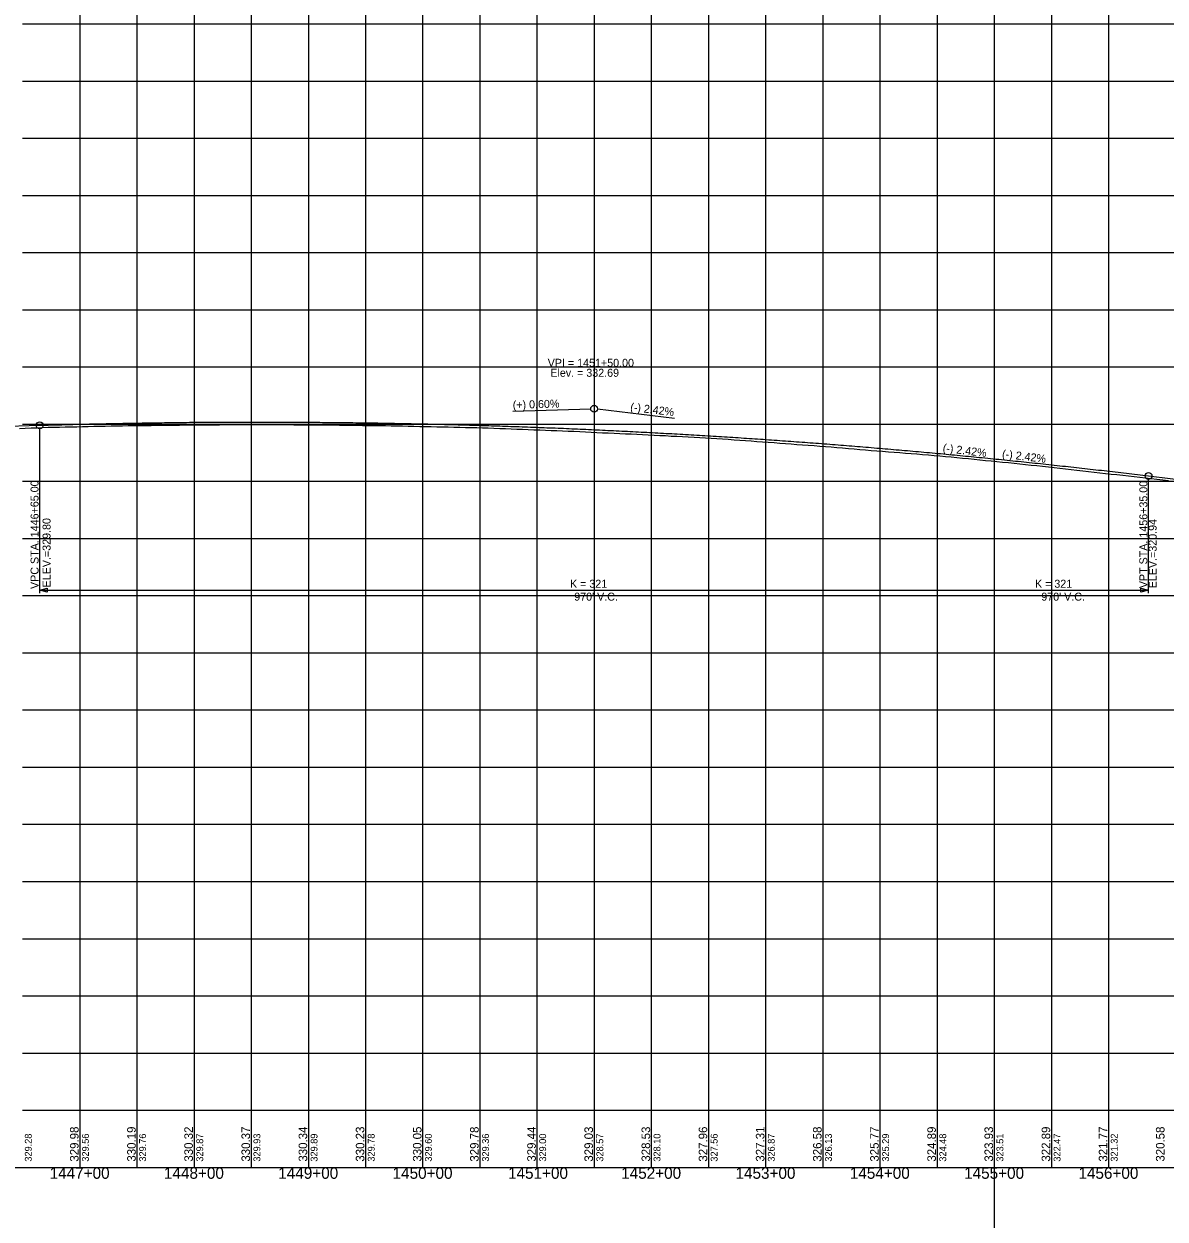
# Model space of a CAD drawing. Extents: x -90830 to 2015517, y -20856 to 836331.
# Drawn here: x 33575 to 34573, y -19432 to -18387 of the extents above; entities that cross this region are included whole.
import ezdxf

# ---------------------------------------------------------------- set-up
doc = ezdxf.new("R2010")
doc.units = 0
for name, color, linetype in [('Level 1', 7, 'Continuous'), ('RD_DDB_GradeTX', 7, 'Continuous'), ('RD_DDB_Profile_Elev', 7, 'Continuous'), ('RD_DDB_Profile_EX', 7, 'Continuous'), ('RD_DDB_Profile_Lbl', 7, 'Continuous'), ('RD_DDB_Profile_PR', 7, 'Continuous'), ('RD_DDB_StaTX', 7, 'Continuous'), ('RD_DDB_StripGrade', 7, 'Continuous'), ('RD_DDB_VCLbl', 7, 'Continuous'), ('RD_GPK_Profile_Cell', 7, 'Continuous'), ('RD_TX_Drainage', 7, 'Continuous')]:
    doc.layers.add(name, color=color, linetype=linetype)

msp = doc.modelspace()

# ---------------------------------------------------------------- linework, layer by layer
at = {"layer": 'Level 1'}
for p, q in [((34423.5, -12693.4), (34423.5, -20856.1)), ((33623.5, -17886.5), (33623.5, -18386.5)), ((33673.5, -17886.5), (33673.5, -18386.5)), ((33723.5, -17886.5), (33723.5, -18386.5)), ((33773.5, -17886.5), (33773.5, -18386.5)), ((33823.5, -17886.5), (33823.5, -18386.5)), ((33873.5, -17886.5), (33873.5, -18386.5)), ((33923.5, -17886.5), (33923.5, -18386.5)), ((33973.5, -17886.5), (33973.5, -18386.5)), ((34023.5, -17886.5), (34023.5, -18386.5)), ((34073.5, -17886.5), (34073.5, -18386.5)), ((34123.5, -17886.5), (34123.5, -18386.5)), ((34173.5, -17886.5), (34173.5, -18386.5)), ((34223.5, -17886.5), (34223.5, -18386.5)), ((34273.5, -17886.5), (34273.5, -18386.5)), ((34323.5, -17886.5), (34323.5, -18386.5)), ((34373.5, -17886.5), (34373.5, -18386.5)), ((34423.5, -17886.5), (34423.5, -18386.5)), ((34473.5, -17886.5), (34473.5, -18386.5)), ((34523.5, -17886.5), (34523.5, -18386.5)), ((33573.5, -18386.5), (35173.5, -18386.5)), ((33573.5, -18386.5), (35173.5, -18386.5)), ((33623.5, -18386.5), (33623.5, -18886.5)), ((33673.5, -18386.5), (33673.5, -18886.5)), ((33723.5, -18386.5), (33723.5, -18886.5)), ((33773.5, -18386.5), (33773.5, -18886.5)), ((33823.5, -18386.5), (33823.5, -18886.5)), ((33873.5, -18386.5), (33873.5, -18886.5)), ((33923.5, -18386.5), (33923.5, -18886.5)), ((33973.5, -18386.5), (33973.5, -18886.5)), ((34023.5, -18386.5), (34023.5, -18886.5)), ((34073.5, -18386.5), (34073.5, -18886.5)), ((34123.5, -18386.5), (34123.5, -18886.5)), ((34173.5, -18386.5), (34173.5, -18886.5)), ((34223.5, -18386.5), (34223.5, -18886.5)), ((34273.5, -18386.5), (34273.5, -18886.5)), ((34323.5, -18386.5), (34323.5, -18886.5)), ((34373.5, -18386.5), (34373.5, -18886.5)), ((34423.5, -18386.5), (34423.5, -18886.5)), ((34473.5, -18386.5), (34473.5, -18886.5)), ((34523.5, -18386.5), (34523.5, -18886.5)), ((33573.5, -18436.5), (35173.5, -18436.5)), ((33573.5, -18486.5), (35173.5, -18486.5)), ((33573.5, -18536.5), (35173.5, -18536.5)), ((33573.5, -18586.5), (35173.5, -18586.5)), ((33573.5, -18636.5), (35173.5, -18636.5)), ((33573.5, -18686.5), (35173.5, -18686.5)), ((33573.5, -18736.5), (35173.5, -18736.5)), ((33573.5, -18786.5), (35173.5, -18786.5)), ((33573.5, -18836.5), (35173.5, -18836.5)), ((33573.5, -18886.5), (35173.5, -18886.5)), ((33573.5, -18886.5), (35173.5, -18886.5)), ((33623.5, -18886.5), (33623.5, -19386.5)), ((33673.5, -18886.5), (33673.5, -19386.5)), ((33723.5, -18886.5), (33723.5, -19386.5)), ((33773.5, -18886.5), (33773.5, -19386.5)), ((33823.5, -18886.5), (33823.5, -19386.5)), ((33873.5, -18886.5), (33873.5, -19386.5)), ((33923.5, -18886.5), (33923.5, -19386.5)), ((33973.5, -18886.5), (33973.5, -19386.5)), ((34023.5, -18886.5), (34023.5, -19386.5)), ((34073.5, -18886.5), (34073.5, -19386.5)), ((34123.5, -18886.5), (34123.5, -19386.5)), ((34173.5, -18886.5), (34173.5, -19386.5)), ((34223.5, -18886.5), (34223.5, -19386.5)), ((34273.5, -18886.5), (34273.5, -19386.5)), ((34323.5, -18886.5), (34323.5, -19386.5)), ((34373.5, -18886.5), (34373.5, -19386.5)), ((34423.5, -18886.5), (34423.5, -19386.5)), ((34473.5, -18886.5), (34473.5, -19386.5)), ((34523.5, -18886.5), (34523.5, -19386.5)), ((33573.5, -18936.5), (35173.5, -18936.5)), ((33573.5, -18986.5), (35173.5, -18986.5)), ((33573.5, -19036.5), (35173.5, -19036.5)), ((33573.5, -19086.5), (35173.5, -19086.5)), ((33573.5, -19136.5), (35173.5, -19136.5)), ((33573.5, -19186.5), (35173.5, -19186.5)), ((33573.5, -19236.5), (35173.5, -19236.5)), ((33573.5, -19286.5), (35173.5, -19286.5)), ((33573.5, -19336.5), (35173.5, -19336.5)), ((33573.5, -19386.5), (35173.5, -19386.5))]:
    msp.add_line(p, q, dxfattribs=at)
at = {"layer": 'RD_DDB_GradeTX'}
for p, q in [((34002.5, -18725.2), (34070.5, -18723.2)), ((34143.9, -18731.6), (34076.4, -18723.4))]:
    msp.add_line(p, q, dxfattribs=at)
msp.add_circle((34073.5, -18723.1), 3, dxfattribs=at)
at = {"layer": 'RD_DDB_Profile_EX'}
for points in [[(33570.9, -18740.2), (33575.9, -18740), (33580.9, -18739.9), (33585.9, -18739.7), (33590.9, -18739.5), (33595.9, -18739.3), (33600.9, -18739.2), (33605.9, -18739.1), (33610.9, -18739), (33615.9, -18738.9), (33620.9, -18738.8), (33625.9, -18738.6), (33630.9, -18738.5), (33635.9, -18738.4), (33640.9, -18738.3), (33645.9, -18738.2), (33650.9, -18738), (33655.9, -18737.9), (33660.9, -18737.9), (33665.9, -18737.8), (33670.9, -18737.8), (33675.9, -18737.7), (33680.9, -18737.6), (33685.9, -18737.6), (33690.9, -18737.5), (33695.9, -18737.5), (33700.9, -18737.4), (33705.9, -18737.4), (33710.9, -18737.3), (33715.9, -18737.2), (33720.9, -18737.2), (33725.9, -18737.1), (33730.9, -18737.1), (33735.9, -18737.1), (33740.9, -18737), (33745.9, -18737), (33750.9, -18736.9), (33755.9, -18736.9), (33760.9, -18736.9), (33765.9, -18736.9), (33770.9, -18736.9), (33775.9, -18736.9), (33780.9, -18736.9), (33785.9, -18736.9), (33790.9, -18736.9), (33795.9, -18736.9), (33800.9, -18736.9), (33805.9, -18736.9), (33810.9, -18737), (33815.9, -18737), (33820.9, -18737), (33825.9, -18737.1), (33830.9, -18737.1), (33835.9, -18737.1), (33840.9, -18737.2), (33845.9, -18737.2), (33850.9, -18737.3), (33855.9, -18737.4), (33860.9, -18737.4), (33865.9, -18737.5), (33870.9, -18737.6), (33875.9, -18737.7), (33880.9, -18737.7), (33885.9, -18737.8), (33890.9, -18737.8), (33895.9, -18737.9), (33900.9, -18738), (33905.9, -18738.1), (33910.9, -18738.3), (33915.9, -18738.4), (33920.9, -18738.5)], [(33920.9, -18738.5), (33925.9, -18738.6), (33930.9, -18738.7), (33935.9, -18738.8), (33940.9, -18738.9), (33945.9, -18739), (33950.9, -18739.1), (33955.9, -18739.2), (33960.9, -18739.4), (33965.9, -18739.5), (33970.9, -18739.6), (33975.9, -18739.8), (33980.9, -18739.9), (33985.9, -18740.1), (33990.9, -18740.2), (33995.9, -18740.4), (34000.9, -18740.6), (34005.9, -18740.8), (34010.9, -18741), (34015.9, -18741.2), (34020.9, -18741.4), (34025.9, -18741.6), (34030.9, -18741.8), (34035.9, -18742), (34040.9, -18742.2), (34045.9, -18742.4), (34050.9, -18742.6), (34055.9, -18742.8), (34060.9, -18743.1), (34065.9, -18743.3), (34070.9, -18743.6), (34075.9, -18743.8), (34080.9, -18744), (34085.9, -18744.2), (34090.9, -18744.4), (34095.9, -18744.6), (34100.9, -18744.9), (34105.9, -18745.1), (34110.9, -18745.4), (34115.9, -18745.6), (34120.9, -18745.9), (34125.9, -18746.1), (34130.9, -18746.4), (34135.9, -18746.6), (34140.9, -18746.9), (34145.9, -18747.1), (34150.9, -18747.4), (34155.9, -18747.7), (34160.9, -18748), (34165.9, -18748.3), (34170.9, -18748.6), (34175.9, -18748.9), (34180.9, -18749.2), (34185.9, -18749.5), (34190.9, -18749.8), (34195.9, -18750.2), (34200.9, -18750.5), (34205.9, -18750.9), (34210.9, -18751.2), (34215.9, -18751.6), (34220.9, -18752), (34225.9, -18752.3), (34230.9, -18752.7), (34235.9, -18753.1), (34240.9, -18753.4), (34245.9, -18753.8), (34250.9, -18754.2), (34255.9, -18754.6), (34260.9, -18754.9), (34265.9, -18755.3), (34270.9, -18755.7), (34275.9, -18756.1), (34280.9, -18756.5), (34285.9, -18756.9), (34290.9, -18757.3), (34295.9, -18757.7), (34300.9, -18758.1), (34305.9, -18758.6), (34310.9, -18759), (34315.9, -18759.5), (34320.9, -18759.9), (34325.9, -18760.3), (34330.9, -18760.6), (34335.9, -18761), (34340.9, -18761.4), (34345.9, -18761.8), (34350.9, -18762.2), (34355.9, -18762.6), (34360.9, -18763.1), (34365.9, -18763.5), (34370.9, -18763.9), (34375.9, -18764.3), (34380.9, -18764.8), (34385.9, -18765.2), (34390.9, -18765.7), (34395.9, -18766.2), (34400.9, -18766.7), (34405.9, -18767.2), (34410.9, -18767.7), (34415.9, -18768.2), (34420.9, -18768.7)], [(34420.9, -18768.7), (34425.9, -18769.2), (34430.9, -18769.7), (34435.9, -18770.2), (34440.9, -18770.7), (34445.9, -18771.2), (34450.9, -18771.7), (34455.9, -18772.3), (34460.9, -18772.8), (34465.9, -18773.3), (34470.9, -18773.9), (34475.9, -18774.4), (34480.9, -18775), (34485.9, -18775.5), (34490.9, -18776.1), (34495.9, -18776.7), (34500.9, -18777.3), (34505.9, -18777.9), (34510.9, -18778.5), (34515.9, -18779.1), (34520.9, -18779.6), (34525.9, -18780.2), (34530.9, -18780.7), (34535.9, -18781.2), (34540.9, -18781.8), (34545.9, -18782.3), (34550.9, -18782.9), (34555.9, -18783.5), (34560.9, -18784.1), (34565.9, -18784.7), (34570.9, -18785.3), (34575.9, -18785.9)]]:
    msp.add_lwpolyline(points, dxfattribs=at)
at = {"layer": 'RD_DDB_Profile_PR'}
for p, q in [((31128.5, -18810.8), (33588.5, -18737.5)), ((34558.5, -18781.8), (35321, -18874.1))]:
    msp.add_line(p, q, dxfattribs=at)
msp.add_spline([(33588.5, -18737.5), (33607.9, -18737), (33627.3, -18736.5), (33646.7, -18736.1), (33666.1, -18735.7), (33685.5, -18735.4), (33704.9, -18735.1), (33724.3, -18734.9), (33743.7, -18734.8), (33763.1, -18734.7), (33782.5, -18734.7), (33801.9, -18734.7), (33821.3, -18734.8), (33840.7, -18735), (33860.1, -18735.2), (33879.5, -18735.4), (33898.9, -18735.8), (33918.3, -18736.2), (33937.7, -18736.6), (33957.1, -18737.1), (33976.5, -18737.7), (33995.9, -18738.3), (34015.3, -18739), (34034.7, -18739.7), (34054.1, -18740.5), (34073.5, -18741.4), (34092.9, -18742.3), (34112.3, -18743.3), (34131.7, -18744.3), (34151.1, -18745.4), (34170.5, -18746.5), (34189.9, -18747.7), (34209.3, -18749), (34228.7, -18750.3), (34248.1, -18751.7), (34267.5, -18753.1), (34286.9, -18754.6), (34306.3, -18756.2), (34325.7, -18757.8), (34345.1, -18759.5), (34364.5, -18761.2), (34383.9, -18763), (34403.3, -18764.9), (34422.7, -18766.8), (34442.1, -18768.8), (34461.5, -18770.8), (34480.9, -18772.9), (34500.3, -18775), (34519.7, -18777.2), (34539.1, -18779.5), (34558.5, -18781.8)], degree=3, dxfattribs=at)
at = {"layer": 'RD_DDB_VCLbl'}
for p, q in [((33588.5, -18884.3), (33588.5, -18740.5)), ((34558.5, -18884.3), (34558.5, -18784.8)), ((33588.5, -18881.8), (34558.5, -18881.8))]:
    msp.add_line(p, q, dxfattribs=at)
for centre in [(33588.5, -18737.5), (34558.5, -18781.8)]:
    msp.add_circle(centre, 3, dxfattribs=at)
at = {"layer": 'RD_GPK_Profile_Cell'}
msp.add_line((4823.5, -19386.5), (75223.5, -19386.5), dxfattribs=at)
at = {"layer": 'RD_TX_Drainage'}
for points in [[(33595.1, -18883.4), (33588.5, -18881.8), (33595.1, -18880.1)], [(34551.9, -18880.1), (34558.5, -18881.8), (34551.9, -18883.4)]]:
    msp.add_lwpolyline(points, close=True, dxfattribs=at)

# ---------------------------------------------------------------- texts
at = {"layer": 'RD_DDB_GradeTX'}
for s, rotation, p in [('(+) 0.60%', 1.7069, (34002.4, -18723.2)), ('(-) 2.42%', 353.0972, (34104.8, -18724.9)), ('(-) 2.42%', 353.0972, (34378.2, -18760.7)), ('(-) 2.42%', 353.0972, (34430.1, -18765.8))]:
    msp.add_text(s, height=7, rotation=rotation, dxfattribs=at).set_placement(p)
at = {"layer": 'RD_DDB_Profile_Elev'}
for s, p in [('329.98', (33622.5, -19381.5)), ('330.19', (33672.5, -19381.5)), ('330.32', (33722.5, -19381.5)), ('330.37', (33772.5, -19381.5)), ('330.34', (33822.5, -19381.5)), ('330.23', (33872.5, -19381.5)), ('330.05', (33922.5, -19381.5)), ('329.78', (33972.5, -19381.5)), ('329.44', (34022.5, -19381.5)), ('329.03', (34072.5, -19381.5)), ('328.53', (34122.5, -19381.5)), ('327.96', (34172.5, -19381.5)), ('327.31', (34222.5, -19381.5)), ('326.58', (34272.5, -19381.5)), ('325.77', (34322.5, -19381.5)), ('324.89', (34372.5, -19381.5)), ('323.93', (34422.5, -19381.5)), ('322.89', (34472.5, -19381.5)), ('321.77', (34522.5, -19381.5)), ('320.58', (34572.5, -19381.5))]:
    msp.add_text(s, height=7.5, rotation=90, dxfattribs=at).set_placement(p)
at = {"layer": 'RD_DDB_Profile_Lbl'}
for s, p in [('VPI = 1451+50.00', (34032.9, -18686.4)), ('Elev. = 332.69', (34035.2, -18695.1))]:
    msp.add_text(s, height=7, dxfattribs=at).set_placement(p)
at = {"layer": 'RD_DDB_StaTX'}
for s, p in [('1447+00', (33597.2, -19396.5)), ('1448+00', (33697.2, -19396.5)), ('1449+00', (33797.2, -19396.5)), ('1450+00', (33897.2, -19396.5)), ('1451+00', (33998.2, -19396.5)), ('1452+00', (34097.2, -19396.5)), ('1453+00', (34197.2, -19396.5)), ('1454+00', (34297.2, -19396.5)), ('1455+00', (34397.2, -19396.5)), ('1456+00', (34497.2, -19396.5))]:
    msp.add_text(s, height=10, dxfattribs=at).set_placement(p)
at = {"layer": 'RD_DDB_StripGrade'}
for s, height, p in [('VPC STA. 1446+65.00 ', 7, (33587.5, -18880.7)), ('VPT STA. 1456+35.00 ', 7, (34557.5, -18880)), ('ELEV.=329.80', 7, (33598, -18879.3)), ('ELEV.=320.94', 7, (34565.6, -18880.1)), ('329.28', 6, (33581.5, -19381.5)), ('329.56', 6, (33631.5, -19381.5)), ('329.76', 6, (33681.5, -19381.5)), ('329.87', 6, (33731.5, -19381.5)), ('329.93', 6, (33781.5, -19381.5)), ('329.89', 6, (33831.5, -19381.5)), ('329.78', 6, (33881.5, -19381.5)), ('329.60', 6, (33931.5, -19381.5)), ('329.36', 6, (33981.5, -19381.5)), ('329.00', 6, (34031.5, -19381.5)), ('328.57', 6, (34081.5, -19381.5)), ('328.10', 6, (34131.5, -19381.5)), ('327.56', 6, (34181.5, -19381.5)), ('326.87', 6, (34231.5, -19381.5)), ('326.13', 6, (34281.5, -19381.5)), ('325.29', 6, (34331.5, -19381.5)), ('324.48', 6, (34381.5, -19381.5)), ('323.51', 6, (34431.5, -19381.5)), ('322.47', 6, (34481.5, -19381.5)), ('321.32', 6, (34531.5, -19381.5))]:
    msp.add_text(s, height=height, rotation=90, dxfattribs=at).set_placement(p)
at = {"layer": 'RD_DDB_VCLbl'}
for s, p in [('K = 321', (34052.4, -18879.6)), ('K = 321', (34459.2, -18879.6)), ("970' V.C.", (34056.1, -18890.9)), ("970' V.C.", (34464.7, -18890.9))]:
    msp.add_text(s, height=7, dxfattribs=at).set_placement(p)

doc.saveas('drawing.dxf')
